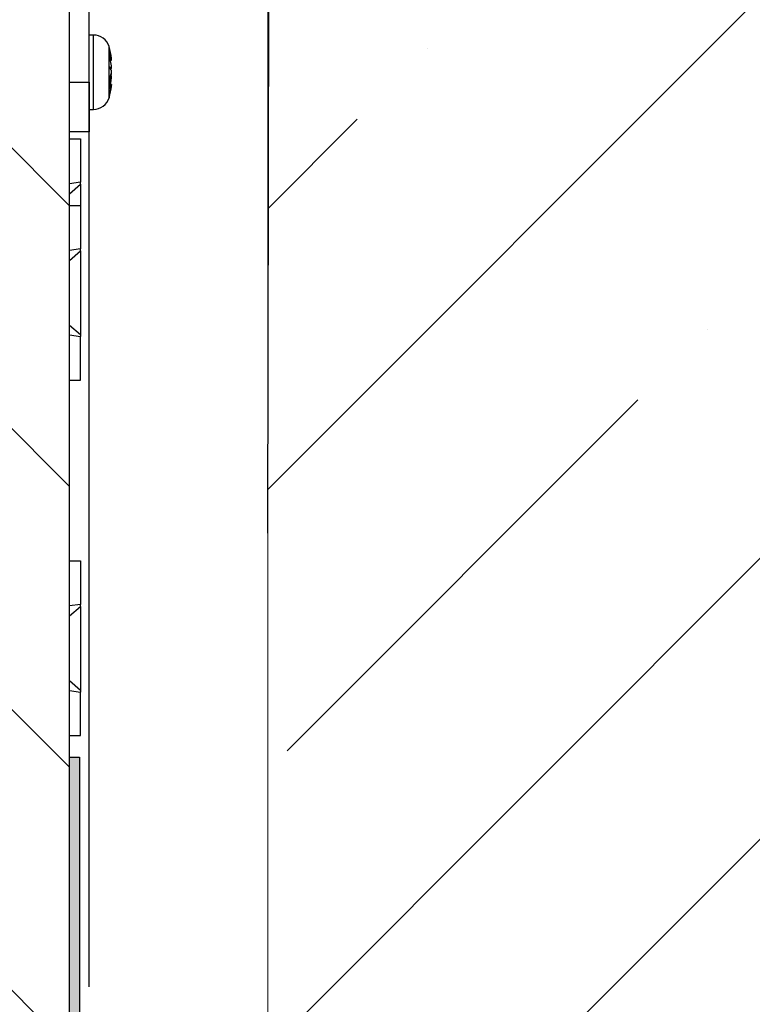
# Model space of a CAD drawing. Header units: inches. Extents: x 0 to 77643, y -44170 to 0.
# Tile 408 of 546: x 76178 to 76185, y -39497 to -39487. Entities that reach past the tile are written whole.
import ezdxf

# ---------------------------------------------------------------- set-up
doc = ezdxf.new("R2010")
doc.units = ezdxf.units.IN
doc.header["$MEASUREMENT"] = 0
doc.layers.get('0').update_dxf_attribs({"lineweight": 0})
doc.layers.get('Defpoints').update_dxf_attribs({"lineweight": 0})
doc.layers.add('FAKRO LOFT LADDERS', color=7, linetype='Continuous')
doc.styles.get("Standard").update_dxf_attribs({"font": 'arial.ttf', "width": 0.75})
doc.dimstyles.get("Standard").update_dxf_attribs({"dimtxt": 0.18, "dimasz": 0.18, "dimexe": 0.18, "dimexo": 0.0625, "dimgap": 0.09, "dimtad": 0, "dimtih": 1, "dimtoh": 1, "dimdec": 4, "dimzin": 0, "dimdsep": 46, "dimtxsty": 'Standard', "dimcen": 0.09, "dimadec": 0, "dimazin": 0, "dimtfac": 1, "dimtdec": 4, "dimtofl": 0, "dimtmove": 0, "dimatfit": 3, "dimfxl": 1, "dimtolj": 1, "dimtzin": 0, "dimarcsym": 0})

# ---------------------------------------------------------------- blocks, each defined once
blk = doc.blocks.new('*D1794')
at = {"color": 0, "linetype": 'Continuous', "lineweight": -2}
for p, q in [((76108.19740842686, -39491.70220299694), (76108.26194941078, -39455.62050950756)), ((76180.19740842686, -39491.83099270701), (76180.26194941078, -39455.74929921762)), ((76138.26157944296, -39455.85417151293), (76150.26167543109, -39455.87563663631))]:
    blk.add_line(p, q, dxfattribs=at)
at = {"color": 0}
for points in [[(76138.27052315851, -39450.85417951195), (76138.2526357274, -39460.85416351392), (76108.26162743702, -39455.80050921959)], [(76150.25273171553, -39460.8756286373), (76150.27061914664, -39450.87564463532), (76180.26162743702, -39455.92929892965)]]:
    blk.add_solid(points, dxfattribs=at)
at = {"layer": 'Defpoints', "color": 0}
for p in [(76180.26162743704, -39455.92929892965), (76108.19729663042, -39491.76470289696), (76180.19729663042, -39491.89349260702)]:
    blk.add_point(p, dxfattribs=at)
at = {"linetype": 'Continuous', "lineweight": 20, "ltscale": 12, "insert": (76144.23306994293, -39435.86482099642), "char_height": 30, "attachment_point": 5, "rotation": 359.89751251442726}
blk.add_mtext('\\A1;\\A1;A {}', dxfattribs=at)
blk = doc.blocks.new('*D1795')
at = {"color": 0, "linetype": 'Continuous', "lineweight": -2}
for p, q in [((76109.99729663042, -39496.40220289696), (76109.99729663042, -39467.3378963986)), ((76178.39729663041, -39496.40220289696), (76178.39729663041, -39467.3378963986)), ((76079.99729663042, -39467.5178963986), (76049.99729663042, -39467.5178963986)), ((76208.39729663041, -39467.5178963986), (76238.39729663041, -39467.5178963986))]:
    blk.add_line(p, q, dxfattribs=at)
at = {"color": 0}
for points in [[(76079.99729663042, -39472.5178963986), (76079.99729663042, -39462.5178963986), (76109.99729663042, -39467.5178963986)], [(76208.39729663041, -39462.5178963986), (76208.39729663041, -39472.5178963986), (76178.39729663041, -39467.5178963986)]]:
    blk.add_solid(points, dxfattribs=at)
at = {"layer": 'Defpoints', "color": 0}
for p in [(76178.39729663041, -39467.5178963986), (76109.99729663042, -39496.46470289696), (76178.39729663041, -39496.46470289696)]:
    blk.add_point(p, dxfattribs=at)
at = {"linetype": 'Continuous', "lineweight": 20, "ltscale": 12, "insert": (76144.19729847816, -39447.5178963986), "char_height": 30, "attachment_point": 5}
blk.add_mtext('\\A1;\\A1;W {}', dxfattribs=at)
blk = doc.blocks.new('A$C6AF374F8')
at = {"layer": 'FAKRO LOFT LADDERS', "linetype": 'Continuous'}
h = blk.add_hatch(dxfattribs=at)
h.set_pattern_fill('LINE', scale=6.299212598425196, angle=135, style=0, pattern_type=2)
h.set_pattern_definition([(135, (-772.4872254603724, -535.5366459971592), (-14.14213562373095, -14.14213562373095), [])])
h.paths.add_polyline_path([(689.9999993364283, 2898.959266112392), (689.9999993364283, 2758.959266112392), (694.9999993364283, 2758.959266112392), (694.9999993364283, 2764.959266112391), (698.9999993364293, 2764.959266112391), (698.9999993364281, 2758.95926611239), (709.9999993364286, 2758.959266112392), (709.9999993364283, 2898.959266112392)])
blk.add_hatch(color=252, dxfattribs=at).paths.add_polyline_path([(710.9999993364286, 2722.959266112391), (710.9999993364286, 2792.959266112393), (709.9999993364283, 2792.959266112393), (709.9999993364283, 2758.959266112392), (709.9999993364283, 2721.959266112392), (739.9999993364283, 2721.959266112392), (739.9999993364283, 2722.959266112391), (719.9999993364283, 2722.959266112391)])
at = {"layer": 'FAKRO LOFT LADDERS', "color": 7, "linetype": 'Continuous'}
for p, q in [((709.9999993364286, 2758.959266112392), (709.9999993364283, 2898.959266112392)), ((711.9999993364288, 2860.959266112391), (711.9999993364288, 2871.388198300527)), ((712.4159570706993, 2865.709266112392), (711.9999993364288, 2865.709266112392)), ((712.4159570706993, 2858.20926611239), (712.4159570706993, 2865.70926611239)), ((713.9980040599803, 2862.488264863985), (713.9980040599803, 2864.536980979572)), ((714.2405893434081, 2863.236101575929), (714.1108361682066, 2863.236101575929)), ((714.1159187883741, 2863.415935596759), (714.2250338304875, 2863.415935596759)), ((714.1224676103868, 2863.189531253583), (714.2405893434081, 2863.189531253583)), ((713.9980040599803, 2859.4364156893), (713.9980040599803, 2862.488264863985)), ((714.2405893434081, 2862.333163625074), (714.1335488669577, 2862.333163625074)), ((709.9999993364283, 2860.959266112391), (711.9999993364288, 2860.959266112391)), ((711.9999993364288, 2860.959266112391), (711.9999993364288, 2855.959266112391)), ((714.1276943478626, 2861.323012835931), (714.2250338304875, 2861.323012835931)), ((714.1468874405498, 2861.585368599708), (714.2405893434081, 2861.585368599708)), ((714.2405893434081, 2861.80746734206), (714.2068778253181, 2861.80746734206)), ((714.1390984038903, 2860.647709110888), (714.2250338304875, 2860.647709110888)), ((714.2405893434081, 2860.729000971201), (714.1413701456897, 2860.729000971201)), ((714.2366020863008, 2860.682430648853), (714.2405893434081, 2860.682430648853)), ((713.9980040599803, 2859.4364156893), (713.9980040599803, 2859.38155124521)), ((711.9999993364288, 2858.20926611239), (712.4159570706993, 2858.20926611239)), ((711.9999993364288, 2855.959266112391), (709.9999993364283, 2855.959266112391)), ((709.9999993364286, 2855.259266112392), (711.0999993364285, 2855.259266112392)), ((711.0999993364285, 2855.259266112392), (711.0999993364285, 2850.885150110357)), ((711.0999993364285, 2850.885150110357), (709.9999993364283, 2850.71778897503)), ((709.9999993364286, 2849.717823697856), (711.0999993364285, 2850.681823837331)), ((711.0999993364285, 2850.681823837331), (711.0999993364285, 2850.885150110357)), ((711.0999993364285, 2850.681823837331), (711.0999993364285, 2848.548521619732)), ((709.9999993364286, 2848.548521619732), (711.0999993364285, 2848.548521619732)), ((711.0999993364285, 2848.548521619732), (711.0999993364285, 2844.174405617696)), ((711.0999993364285, 2844.174405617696), (709.9999993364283, 2844.007044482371)), ((711.0999993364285, 2843.971079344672), (711.0999993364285, 2844.174405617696)), ((709.9999993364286, 2843.007079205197), (711.0999993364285, 2843.971079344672)), ((711.0999993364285, 2843.971079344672), (711.0999993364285, 2835.525963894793)), ((709.9999993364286, 2836.489964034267), (711.0999993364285, 2835.525963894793)), ((709.9999993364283, 2835.489998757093), (711.0999993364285, 2835.322637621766)), ((711.0999993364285, 2835.525963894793), (711.0999993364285, 2835.322637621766)), ((711.0999993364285, 2830.948521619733), (711.0999993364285, 2835.322637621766)), ((709.9999993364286, 2830.948521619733), (711.0999993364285, 2830.948521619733)), ((709.9999993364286, 2812.725709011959), (711.0999993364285, 2812.725709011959)), ((711.0999993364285, 2812.725709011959), (711.0999993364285, 2808.351593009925)), ((711.0999993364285, 2808.351593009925), (709.9999993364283, 2808.184231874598)), ((711.0999993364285, 2808.148266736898), (711.0999993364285, 2808.351593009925)), ((709.9999993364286, 2807.184266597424), (711.0999993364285, 2808.148266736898)), ((711.0999993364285, 2808.148266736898), (711.0999993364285, 2799.70315128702)), ((709.9999993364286, 2800.667151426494), (711.0999993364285, 2799.70315128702)), ((709.9999993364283, 2799.667186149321), (711.0999993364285, 2799.499825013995)), ((711.0999993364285, 2799.70315128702), (711.0999993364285, 2799.499825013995)), ((711.0999993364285, 2795.125709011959), (711.0999993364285, 2799.499825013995)), ((709.9999993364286, 2795.125709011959), (711.0999993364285, 2795.125709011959)), ((709.9999993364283, 2792.959266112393), (710.9999993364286, 2792.959266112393)), ((710.9999993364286, 2792.959266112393), (710.9999993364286, 2722.959266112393))]:
    blk.add_line(p, q, dxfattribs=at)
for centre, radius, start, end in [((712.4159570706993, 2864.055604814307), 1.653661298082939, 16.92365490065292, 90), ((708.2578431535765, 2862.790397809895), 5.99999999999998, 5.308195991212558, 16.92365490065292), ((709.6283302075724, 2862.928205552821), 4.622506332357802, 6.056667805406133, 14.69633470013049), ((711.2448174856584, 2863.690709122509), 2.884110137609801, 351.8230701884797, 8.176929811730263), ((709.6361312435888, 2862.109217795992), 4.614598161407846, 6.049250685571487, 14.70375181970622), ((707.2492557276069, 2863.053154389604), 6.893631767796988, 0.4173723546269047, 1.13357408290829), ((710.4709682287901, 2863.000621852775), 3.776968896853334, 3.57449337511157, 6.312982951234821), ((708.3117656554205, 2862.745898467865), 5.945398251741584, 4.279264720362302, 4.729736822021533), ((713.8536791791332, 2861.99527654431), 0.5136800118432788, 41.13058092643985, 73.68233485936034), ((713.4566610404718, 2861.873509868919), 0.8191312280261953, 16.85846454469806, 48.63339138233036), ((712.1490517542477, 2862.244129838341), 2.103747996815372, 339.0886786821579, 350.6808643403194), ((712.1490517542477, 2861.674402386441), 2.103747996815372, 17.16260430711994, 18.24874882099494), ((710.992604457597, 2862.272224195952), 3.248556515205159, 1.074870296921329, 5.711510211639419), ((712.607837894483, 2862.129022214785), 1.632850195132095, 352.0598574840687, 359.3698747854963), ((712.6078378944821, 2861.789510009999), 1.632850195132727, 0.6301252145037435, 5.968966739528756), ((707.2492557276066, 2860.865377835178), 6.893631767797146, 354.7742178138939, 5.225782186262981), ((709.65379685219, 2861.806367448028), 4.596720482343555, 347.5541417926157, 353.9640727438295), ((713.4580209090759, 2862.044147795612), 0.817576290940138, 329.004427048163, 343.1725530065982), ((710.992604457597, 2861.64630802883), 3.24855651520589, 354.2884897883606, 358.9251297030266), ((708.3015835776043, 2861.174544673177), 5.955694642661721, 343.0316620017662, 355.7097120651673), ((708.7096834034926, 2861.112614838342), 5.547610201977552, 342.4133391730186, 355.5525882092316), ((708.2578431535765, 2861.128134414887), 5.999999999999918, 343.0763450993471, 354.6917922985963), ((712.1480294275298, 2860.988652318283), 2.104801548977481, 339.0915898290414, 350.6779531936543), ((714.8075837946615, 2860.578370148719), 0.5866620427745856, 165.1221544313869, 173.2122109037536), ((710.4709682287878, 2860.917910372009), 3.776968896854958, 354.7623131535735, 356.4255066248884), ((712.4159570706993, 2859.862927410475), 1.653661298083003, 270, 343.0763450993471)]:
    blk.add_arc(centre, radius, start, end, dxfattribs=at)

msp = doc.modelspace()

# ---------------------------------------------------------------- hatches: boundary and pattern name
at = {"linetype": 'Continuous'}
h = msp.add_hatch(dxfattribs=at)
h.set_pattern_fill('ANSI35', color=256, scale=0.6299212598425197, angle=9.361984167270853e-06, style=0, pattern_type=2)
h.set_pattern_definition([(44.99999999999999, (76057.35330985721, -39829.19589078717), (-2.82842712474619, 2.82842712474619), []), (44.99999999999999, (76060.18173820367, -39829.19589032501), (-2.82842712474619, 2.82842712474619), [5.000000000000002, -1, 0, -1])])
h.paths.add_polyline_path([(76180.19729663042, -39477.08809556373), (76180.19729663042, -39501.08809556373), (76205.19729663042, -39501.08809556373), (76205.19729663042, -39477.08809556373)])

# ---------------------------------------------------------------- linework, layer by layer
msp.add_line((76180.19729663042, -39477.08809556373), (76180.19729663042, -39501.08809556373), dxfattribs=at)

# ---------------------------------------------------------------- block references
at = {"xscale": 0.1, "yscale": 0.1, "zscale": 0.1}
msp.add_blockref('A$C6AF374F8', (76107.19729669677, -39773.38402217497), dxfattribs=at)

# ---------------------------------------------------------------- dimensions: what is measured, and where the dimension line sits
at = {"color": 6, "linetype": 'Continuous', "lineweight": 20}
for base, p1, p2, angle, text, picture, middle in [((76180.26162743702, -39455.92929892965), (76108.19729663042, -39491.76470289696), (76180.19729663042, -39491.89349260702), 359.89751251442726, '\\A1;A {}', '*D1794', (76144.1972950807, -39455.86478900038)), ((76178.39729663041, -39467.5178963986), (76109.99729663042, -39496.46470289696), (76178.39729663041, -39496.46470289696), 0, '\\A1;W {}', '*D1795', (76144.19729847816, -39467.5178963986))]:
    dim = msp.add_linear_dim(base=base, p1=p1, p2=p2, angle=angle, text=text, dimstyle='Standard', override={"dimtxt": 30, "dimasz": 30, "dimgap": 5, "dimtad": 1, "dimtih": 0, "dimtoh": 0, "dimclrt": 256}, dxfattribs=at)
    dim.commit()
    dim.dimension.update_dxf_attribs({"geometry": picture, "text_midpoint": middle, "dimtype": 161})

doc.saveas('drawing.dxf')
